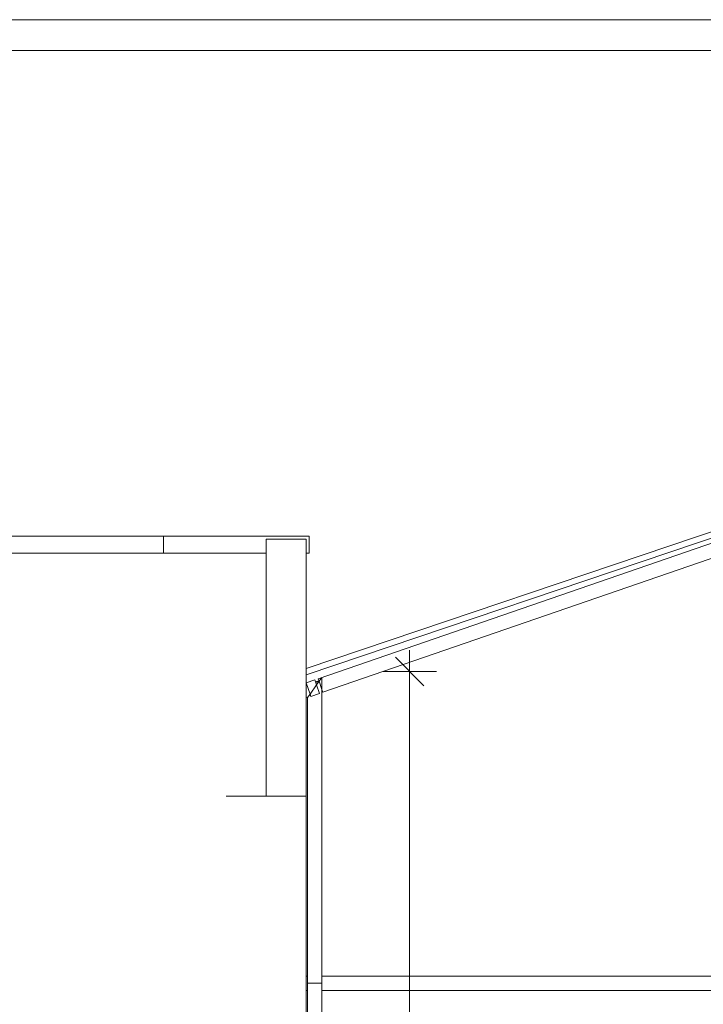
# Model space of a CAD drawing. Header units: millimetres. Extents: x 52659 to 1698020, y -10054 to 104697.
# Tile 335 of 363: x 1318517 to 1320910, y 12762 to 16211. Entities that reach past the tile are written whole.
import ezdxf

# ---------------------------------------------------------------- set-up
doc = ezdxf.new("R2010")
doc.units = ezdxf.units.MM
doc.header["$MEASUREMENT"] = 0
for name, color, linetype in [('02-06 Poutre.Construction', 7, 'Continuous'), ('02-10 Toiture.Construction', 7, 'Continuous'), ('05-02 Cotation 200ème 100ème.Cotations', 7, 'Continuous'), ('A-GLAZ-CURT-OTLN.Modèle IFC', 7, 'Continuous'), ('A-GLAZ-CWMG-OTLN.Modèle IFC', 7, 'Continuous'), ('A-ROOF-____-OTLN.Modèle IFC', 7, 'Continuous'), ('A-WALL-____-OTLN.Modèle IFC', 7, 'Continuous'), ('S-BEAM-____-OTLN.Modèle IFC', 7, 'Continuous')]:
    doc.layers.add(name, color=color, linetype=linetype)
doc.styles.add('STYLE_GENERE_3', font='ARIALN.TTF')
doc.dimstyles.new('STYLE_GENERE__2', dxfattribs={"dimtxt": 200, "dimasz": 95, "dimexe": 0.18, "dimexo": 100, "dimgap": 0, "dimtad": 0, "dimlfac": 0.001, "dimzin": 0, "dimdsep": 46, "dimtxsty": 'STYLE_GENERE_3', "dimblk": 'ARROWHEAD_6', "dimblk1": 'ARROWHEAD_6', "dimblk2": 'ARROWHEAD_6', "dimcen": 0.09, "dimclrd": 7, "dimclre": 7, "dimclrt": 7, "dimazin": 0, "dimtfac": 1, "dimtdec": 4, "dimtmove": 0, "dimatfit": 3, "dimfxl": 1, "dimtolj": 1, "dimtzin": 0, "dimarcsym": 0})

# ---------------------------------------------------------------- blocks, each defined once
blk = doc.blocks.new('Élément de coupe_986_4', base_point=(1305239.9, 3740.7))
at = {"layer": 'A-WALL-____-OTLN.Modèle IFC', "color": 7, "linetype": 'Continuous', "lineweight": 9}
blk.add_line((1319519.9, 10360.7), (1319519.9, 13491.7), dxfattribs=at)
blk = doc.blocks.new('Élément de coupe_1002_4', base_point=(1305239.9, 3740.7))
at = {"layer": 'A-GLAZ-CURT-OTLN.Modèle IFC', "color": 7, "linetype": 'Continuous', "lineweight": 18}
blk.add_line((1319519.9, 13835.2), (1319524.9, 13836.9), dxfattribs=at)
blk = doc.blocks.new('Élément de coupe_1018_4', base_point=(1305239.9, 3740.7))
at = {"layer": 'A-GLAZ-CWMG-OTLN.Modèle IFC', "color": 7, "linetype": 'Continuous', "lineweight": 18}
for p, q in [((1319524.9, 12810.7), (1319524.9, 10560.7)), ((1319574.9, 12810.7), (1319574.9, 10560.7)), ((1319574.9, 10560.7), (1319524.9, 10560.7))]:
    blk.add_line(p, q, dxfattribs=at)
blk = doc.blocks.new('Élément de coupe_1032_4', base_point=(1305239.9, 3740.7))
at = {"layer": 'A-GLAZ-CWMG-OTLN.Modèle IFC', "color": 7, "linetype": 'Continuous', "lineweight": 18}
for p, q in [((1319519.9, 13888.1), (1319549.9, 13898.4)), ((1319549.9, 13898.4), (1319556, 13880.6)), ((1319519.9, 13888.1), (1319533.4, 13848.8)), ((1319556, 13880.6), (1319566.2, 13851.1)), ((1319533.4, 13848.8), (1319536.2, 13840.8)), ((1319536.2, 13840.8), (1319566.2, 13851.1))]:
    blk.add_line(p, q, dxfattribs=at)
blk = doc.blocks.new('Élément de coupe_1033_4', base_point=(1305239.9, 3740.7))
at = {"layer": 'A-GLAZ-CWMG-OTLN.Modèle IFC', "color": 7, "linetype": 'Continuous', "lineweight": 18}
for p, q in [((1319562, 13902.6), (1320990, 14394.3)), ((1319578.3, 13855.3), (1320965, 14332.8)), ((1319562, 13902.6), (1319565.2, 13893.4)), ((1319565.2, 13893.4), (1319574.9, 13865.1)), ((1319574.9, 13865.1), (1319578.3, 13855.3))]:
    blk.add_line(p, q, dxfattribs=at)
blk = doc.blocks.new('Élément de coupe_1049_4', base_point=(1305239.9, 3740.7))
at = {"layer": 'A-GLAZ-CWMG-OTLN.Modèle IFC', "color": 7, "linetype": 'Continuous', "lineweight": 18}
for p, q in [((1319574.9, 13907), (1319565.2, 13893.4)), ((1319574.9, 13907), (1319574.9, 13865.1)), ((1319556, 13880.6), (1319533.4, 13848.8)), ((1319565.2, 13893.4), (1319556, 13880.6)), ((1319574.9, 13865.1), (1319574.9, 12860.7)), ((1319533.4, 13848.8), (1319524.9, 13836.9)), ((1319524.9, 13836.9), (1319524.9, 12860.7)), ((1319574.9, 12835.7), (1319524.9, 12835.7))]:
    blk.add_line(p, q, dxfattribs=at)
blk = doc.blocks.new('Élément de coupe_1059_4', base_point=(1305239.9, 3740.7))
at = {"layer": 'A-GLAZ-CWMG-OTLN.Modèle IFC', "color": 7, "linetype": 'Continuous', "lineweight": 18}
for p, q in [((1319574.9, 12860.7), (1319574.9, 12810.7)), ((1319574.9, 12860.7), (1320965, 12860.7)), ((1320965, 12860.7), (1320965, 12810.7)), ((1319574.9, 12810.7), (1320965, 12810.7))]:
    blk.add_line(p, q, dxfattribs=at)
blk = doc.blocks.new('Élément de coupe_1067_4', base_point=(1305239.9, 3740.7))
at = {"layer": 'A-GLAZ-CWMG-OTLN.Modèle IFC', "color": 7, "linetype": 'Continuous', "lineweight": 18}
for p, q in [((1319519.9, 12860.7), (1319524.9, 12860.7)), ((1319524.9, 12860.7), (1319524.9, 12810.7)), ((1319519.9, 12810.7), (1319524.9, 12810.7))]:
    blk.add_line(p, q, dxfattribs=at)
blk = doc.blocks.new('Élément de coupe_1074_4', base_point=(1305239.9, 3740.7))
at = {"layer": 'A-ROOF-____-OTLN.Modèle IFC', "color": 7, "linetype": 'Continuous', "lineweight": 18}
for p, q in [((1314828.5, 14401.7), (1319019.9, 14401.7)), ((1319019.9, 14401.7), (1319019.9, 14341.7)), ((1319019.9, 14401.7), (1319529.9, 14401.7)), ((1319529.9, 14401.7), (1319529.9, 14341.7)), ((1314824.1, 14341.7), (1319019.9, 14341.7)), ((1319379.9, 14341.7), (1319019.9, 14341.7)), ((1319529.9, 14341.7), (1319519.9, 14341.7))]:
    blk.add_line(p, q, dxfattribs=at)
blk = doc.blocks.new('Élément de coupe_1075_4', base_point=(1305239.9, 3740.7))
at = {"layer": 'A-WALL-____-OTLN.Modèle IFC', "color": 7, "linetype": 'Continuous', "lineweight": 9}
blk.add_line((1319379.9, 13491.7), (1319239.9, 13491.7), dxfattribs=at)
blk = doc.blocks.new('Élément de coupe_1077_4', base_point=(1305239.9, 3740.7))
at = {"layer": 'A-WALL-____-OTLN.Modèle IFC', "color": 7, "linetype": 'Continuous', "lineweight": 9}
for p, q in [((1319519.9, 14391.7), (1319379.9, 14391.7)), ((1319379.9, 14391.7), (1319379.9, 13491.7)), ((1319519.9, 13491.7), (1319519.9, 14391.7)), ((1319379.9, 13491.7), (1319519.9, 13491.7))]:
    blk.add_line(p, q, dxfattribs=at)
blk = doc.blocks.new('Élément de coupe_1082_4', base_point=(1305239.9, 3740.7))
at = {"layer": 'S-BEAM-____-OTLN.Modèle IFC', "color": 7, "linetype": 'Continuous', "lineweight": 18}
for p, q in [((1323181.7, 14949.8), (1323166.7, 14948.7)), ((1323201.4, 14949), (1323181.7, 14949.8)), ((1323597.2, 14932.3), (1323577.1, 14933.2)), ((1323619.8, 14928.9), (1323597.2, 14932.3)), ((1322766.9, 14921.2), (1322755.6, 14919.1)), ((1322788.2, 14922.7), (1322766.9, 14921.2)), ((1324008.1, 14869.1), (1323993.6, 14871.3)), ((1324018.8, 14866.2), (1324008.1, 14869.1)), ((1324409.6, 14760.8), (1324402.6, 14762.7)), ((1324409.6, 14760.8), (1324409.6, 14760.4)), ((1321015, 13923.4), (1321027.1, 13927.6)), ((1321057.8, 13927.6), (1321026.2, 13916.7)), ((1319523.2, 13878.6), (1319519.9, 13877.4)), ((1319564.8, 13892.9), (1319553.2, 13888.9))]:
    blk.add_line(p, q, dxfattribs=at)
blk = doc.blocks.new('Élément de coupe_1083_4', base_point=(1305239.9, 3740.7))
at = {"layer": 'S-BEAM-____-OTLN.Modèle IFC', "color": 7, "linetype": 'Continuous', "lineweight": 18}
for p, q in [((1323201.4, 14948.8), (1323201.4, 14950)), ((1323201.4, 14950), (1323261.4, 14950)), ((1323261.4, 14950), (1323261.4, 14949)), ((1319522.7, 13878.5), (1319519.9, 13877.5)), ((1319521.9, 13880.9), (1319522.7, 13878.5))]:
    blk.add_line(p, q, dxfattribs=at)
blk = doc.blocks.new('Élément de coupe_1102_4', base_point=(1305239.9, 3740.7))
at = {"layer": '02-06 Poutre.Construction', "color": 7, "linetype": 'Continuous', "lineweight": 9}
for p, q in [((1322777.3, 14950.9), (1322934.7, 14969.2)), ((1322934.7, 14969.2), (1323092.7, 14980.4)), ((1323092.7, 14980.4), (1323251.1, 14984.5)), ((1323251.1, 14984.5), (1323409.5, 14981.4)), ((1323409.5, 14981.4), (1323567.6, 14971.3)), ((1323567.6, 14971.3), (1323725.1, 14954)), ((1322620.9, 14925.6), (1322777.3, 14950.9)), ((1322945.5, 14947.3), (1322790.1, 14929.6)), ((1323101.5, 14958), (1322945.5, 14947.3)), ((1323257.9, 14961.5), (1323101.5, 14958)), ((1323414.2, 14958), (1323257.9, 14961.5)), ((1323570.3, 14947.3), (1323414.2, 14958)), ((1323725.7, 14929.6), (1323570.3, 14947.3)), ((1323725.1, 14954), (1323881.7, 14929.7)), ((1322465.8, 14893.2), (1322620.9, 14925.6)), ((1322635.6, 14904.8), (1322552.5, 14887.5)), ((1322790.1, 14929.6), (1322635.6, 14904.8)), ((1323880.1, 14904.9), (1323725.7, 14929.6)), ((1324033.3, 14873.1), (1323880.1, 14904.9)), ((1323881.7, 14929.7), (1324037, 14898.4)), ((1324037, 14898.4), (1324190.8, 14860.2)), ((1322312.3, 14854), (1322465.8, 14893.2)), ((1324184.8, 14834.5), (1324033.3, 14873.1)), ((1322160.7, 14807.9), (1322312.3, 14854)), ((1324334.5, 14789), (1324184.8, 14834.5)), ((1324190.8, 14860.2), (1324342.7, 14815.1)), ((1319519.9, 13916), (1322160.7, 14807.9)), ((1324342.7, 14815.1), (1324492.4, 14763.2)), ((1324481.9, 14736.7), (1324334.5, 14789)), ((1324492.4, 14763.2), (1324639.6, 14704.6)), ((1324492.1, 14732.6), (1324481.9, 14736.7)), ((1324639.6, 14704.6), (1324626.8, 14677.8)), ((1324626.8, 14677.8), (1324619.6, 14680.7)), ((1319522.3, 13881.1), (1319519.9, 13880.2)), ((1319564.5, 13895.4), (1319552.3, 13891.3))]:
    blk.add_line(p, q, dxfattribs=at)
blk = doc.blocks.new('Élément de coupe_1103_4', base_point=(1305239.9, 3740.7))
at = {"layer": '02-06 Poutre.Construction', "color": 7, "linetype": 'Continuous', "lineweight": 9}
for p, q in [((1322947.5, 14996), (1323105.5, 15007.2)), ((1323105.5, 15007.2), (1323263.9, 15011.3)), ((1323263.9, 15011.3), (1323422.3, 15008.3)), ((1323422.3, 15008.3), (1323580.4, 14998.1)), ((1322633.7, 14952.4), (1322790.1, 14977.7)), ((1322790.1, 14977.7), (1322947.5, 14996)), ((1322958.3, 14974.1), (1322802.9, 14956.4)), ((1323114.3, 14984.8), (1322958.3, 14974.1)), ((1323270.7, 14988.3), (1323114.3, 14984.8)), ((1323427, 14984.8), (1323270.7, 14988.3)), ((1323583.1, 14974.2), (1323427, 14984.8)), ((1323580.4, 14998.1), (1323737.9, 14980.9)), ((1323738.5, 14956.5), (1323583.1, 14974.2)), ((1323737.9, 14980.9), (1323894.5, 14956.6)), ((1322478.6, 14920.1), (1322633.7, 14952.4)), ((1322802.9, 14956.4), (1322648.4, 14931.6)), ((1323892.9, 14931.7), (1323738.5, 14956.5)), ((1323894.5, 14956.6), (1324049.8, 14925.3)), ((1322325.1, 14880.8), (1322478.6, 14920.1)), ((1322495.3, 14899.8), (1322486, 14897.5)), ((1322648.4, 14931.6), (1322495.3, 14899.8)), ((1324046.1, 14900), (1323892.9, 14931.7)), ((1324197.6, 14861.3), (1324046.1, 14900)), ((1324049.8, 14925.3), (1324203.6, 14887)), ((1322173.5, 14834.7), (1322325.1, 14880.8)), ((1324203.6, 14887), (1324355.5, 14841.9)), ((1319519.9, 13938.5), (1322173.5, 14834.7)), ((1324347.3, 14815.8), (1324197.6, 14861.3)), ((1324355.5, 14841.9), (1324505.2, 14790)), ((1324494.7, 14763.5), (1324347.3, 14815.8)), ((1324639.6, 14704.6), (1324494.7, 14763.5)), ((1324505.2, 14790), (1324652.4, 14731.4)), ((1324652.4, 14731.4), (1324639.6, 14704.6))]:
    blk.add_line(p, q, dxfattribs=at)
blk = doc.blocks.new('Élément de coupe_1222_4', base_point=(1305239.9, 3740.7))
at = {"layer": '02-10 Toiture.Construction', "color": 7, "linetype": 'Continuous', "lineweight": 5}
for p, q in [((1311455, 16210.7), (1325021.1, 16210.7)), ((1325021.1, 16103.2), (1312158.1, 16103.2))]:
    blk.add_line(p, q, dxfattribs=at)
blk = doc.blocks.new('*D1499', base_point=(1305239.9, 3740.7))
at = {"layer": '05-02 Cotation 200ème 100ème.Cotations', "color": 7, "linetype": 'Continuous', "lineweight": 13, "transparency": 16777216}
for p, q in [((1319882.2, 13927.6), (1319882.2, 14002.6)), ((1319975.9, 13927.6), (1319788.4, 13927.6)), ((1319882.2, 9147), (1319882.2, 13927.6)), ((1319882.2, 3740.7), (1319882.2, 8521.3)), ((1319975.9, 3740.7), (1319788.4, 3740.7)), ((1319882.2, 3665.7), (1319882.2, 3740.7))]:
    blk.add_line(p, q, dxfattribs=at)
at = {"layer": '05-02 Cotation 200ème 100ème.Cotations', "color": 7, "linetype": 'Continuous', "lineweight": 25, "transparency": 16777216}
for p, q in [((1319932.2, 13877.6), (1319832.2, 13977.6)), ((1319832.2, 3790.7), (1319932.2, 3690.7))]:
    blk.add_line(p, q, dxfattribs=at)
at = {"layer": '05-02 Cotation 200ème 100ème.Cotations', "color": 7, "lineweight": 9, "transparency": 16777216, "insert": (1319982.2, 8546.1), "char_height": 200, "attachment_point": 7, "rotation": 90, "style": 'STYLE_GENERE_3'}
blk.add_mtext('\\A1;10,19', dxfattribs=at)
blk = doc.blocks.new('ARROWHEAD_6')
at = {"color": 0, "linetype": 'Continuous', "lineweight": 0}
for p, q in [((-0.5, -0.5), (0.5, 0.5)), ((0, 0), (-1, 0))]:
    blk.add_line(p, q, dxfattribs=at)

msp = doc.modelspace()

# ---------------------------------------------------------------- block references
at = {"layer": '02-06 Poutre.Construction', "lineweight": 0}
for name in ['Élément de coupe_1103_4', 'Élément de coupe_1102_4']:
    msp.add_blockref(name, (1305239.898, 3740.697), dxfattribs=at)
at = {"layer": '02-10 Toiture.Construction', "lineweight": 0}
msp.add_blockref('Élément de coupe_1222_4', (1305239.898, 3740.697), dxfattribs=at)
at = {"layer": 'A-GLAZ-CURT-OTLN.Modèle IFC', "lineweight": 0}
msp.add_blockref('Élément de coupe_1002_4', (1305239.898, 3740.697), dxfattribs=at)
at = {"layer": 'A-GLAZ-CWMG-OTLN.Modèle IFC', "lineweight": 0}
for name in ['Élément de coupe_1033_4', 'Élément de coupe_1032_4', 'Élément de coupe_1049_4', 'Élément de coupe_1067_4', 'Élément de coupe_1059_4', 'Élément de coupe_1018_4']:
    msp.add_blockref(name, (1305239.898, 3740.697), dxfattribs=at)
at = {"layer": 'A-ROOF-____-OTLN.Modèle IFC', "lineweight": 0}
msp.add_blockref('Élément de coupe_1074_4', (1305239.898, 3740.697), dxfattribs=at)
at = {"layer": 'A-WALL-____-OTLN.Modèle IFC', "lineweight": 0}
for name in ['Élément de coupe_1077_4', 'Élément de coupe_1075_4', 'Élément de coupe_986_4']:
    msp.add_blockref(name, (1305239.898, 3740.697), dxfattribs=at)
at = {"layer": 'S-BEAM-____-OTLN.Modèle IFC', "lineweight": 0}
for name in ['Élément de coupe_1083_4', 'Élément de coupe_1082_4']:
    msp.add_blockref(name, (1305239.898, 3740.697), dxfattribs=at)

# ---------------------------------------------------------------- dimensions: what is measured, and where the dimension line sits
at = {"layer": '05-02 Cotation 200ème 100ème.Cotations', "color": 7, "linetype": 'Continuous', "lineweight": 13}
dim = msp.add_linear_dim(base=(1319882.175, 13927.564), p1=(1318698.774, 3740.697), p2=(1318698.774, 13927.564), angle=90, dimstyle='STYLE_GENERE__2', dxfattribs=at)
dim.commit()
dim.dimension.update_dxf_attribs({"geometry": '*D1499', "text_midpoint": (1319882.175, 8882.13), "dimtype": 160, "text_rotation": 90})

doc.saveas('drawing.dxf')
